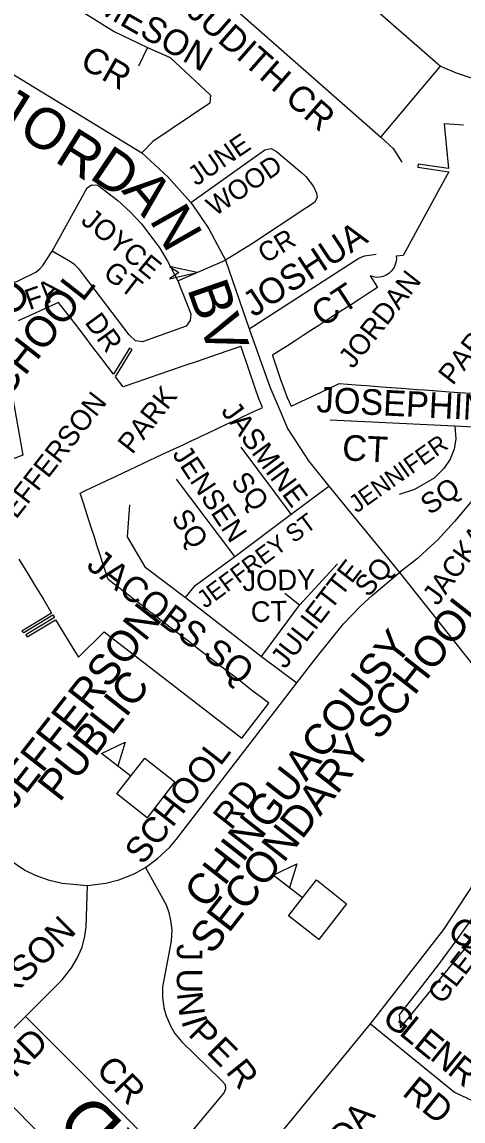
# Model space of a CAD drawing. Extents: x 586326 to 623965, y 4819854 to 4857850.
# Drawn here: x 602113 to 602544, y 4843256 to 4844329 of the extents above; entities that cross this region are included whole.
import ezdxf

# ---------------------------------------------------------------- set-up
doc = ezdxf.new("R2010")
doc.units = 0
for name, color, linetype in [('Major Rds and Hwys', 7, 'Continuous'), ('Major Rds Lbls', 7, 'Continuous'), ('Minor Rd Lbls', 7, 'Continuous'), ('Minor Rds', 7, 'Continuous'), ('Park Lbls', 7, 'Continuous'), ('Park Outlines', 7, 'Continuous'), ('School Syms_Lbls', 7, 'Continuous')]:
    doc.layers.add(name, color=color, linetype=linetype)

msp = doc.modelspace()

# ---------------------------------------------------------------- linework, layer by layer
at = {"layer": 'Major Rds and Hwys'}
for points in [[(602453.7, 4843351), (602525.1, 4843443.1), (602645.5, 4843626.4)], [(602258.5, 4843113.5), (602453.7, 4843351)], [(602258.5, 4843113.5), (602066.7, 4843308.5)]]:
    msp.add_lwpolyline(points, dxfattribs=at)
at = {"layer": 'Minor Rd Lbls'}
msp.add_lwpolyline([(602257.3, 4844090.3), (602266.3, 4844084.3), (602257.3, 4844078.3), (602284.3, 4844084.4)], close=True, dxfattribs=at)
at = {"layer": 'Minor Rds'}
for points in [[(602389.1, 4844401.7), (602521.8, 4844285.8)], [(602283.2, 4844375.6), (602463.5, 4844216.3)], [(602136.8, 4844361.3), (602203.2, 4844319.6), (602235.7, 4844304)], [(602235.7, 4844304), (602227, 4844285.7)], [(602235.7, 4844304), (602258.1, 4844294.3), (602297.3, 4844257.3), (602296.7, 4844249.7), (602241.1, 4844212.2), (602230.3, 4844201)], [(602086.6, 4844288.5), (602230.3, 4844201)], [(602463.5, 4844216.3), (602521.8, 4844285.8)], [(602521.8, 4844285.8), (602537.1, 4844279.3), (602551.7, 4844274.4), (602589.4, 4844264.4)], [(602463.5, 4844216.3), (602475.7, 4844205.2), (602484.3, 4844192)], [(602230.3, 4844201), (602255.7, 4844177.8), (602278.3, 4844152.7)], [(602278.3, 4844152.7), (602350.4, 4844203.9), (602356.5, 4844205.5), (602361.9, 4844202.3), (602386.5, 4844181.5), (602390.3, 4844177.9), (602398, 4844168.1), (602400.9, 4844161.7), (602401.6, 4844157.5), (602399, 4844152.8), (602390.5, 4844147.2), (602337.4, 4844112.1), (602311.9, 4844096.4)], [(602142.9, 4844105.2), (602176.9, 4844167)], [(602176.9, 4844167), (602181.2, 4844169.8), (602187.3, 4844169.6), (602206.9, 4844154.6), (602219.4, 4844143.2), (602229.9, 4844131.8), (602238.3, 4844121.2), (602247.8, 4844108.2), (602255.4, 4844095.4), (602265.4, 4844076.2)], [(602278.3, 4844152.7), (602287, 4844139.9), (602295.7, 4844127), (602311.9, 4844096.4)], [(602044.3, 4844102.8), (602087.1, 4844076.3), (602091.8, 4844074.3), (602098.1, 4844073.4), (602102.3, 4844073.8), (602108.8, 4844075.9), (602127, 4844084.8), (602130.9, 4844087.9), (602133.6, 4844091.3), (602142.9, 4844105.2)], [(602265.4, 4844076.2), (602278.1, 4844044), (602277.5, 4844037.4), (602273.7, 4844031.9), (602230.9, 4844016.6), (602224, 4844017.8), (602217.9, 4844023.5), (602173.5, 4844082.2), (602169.5, 4844087.2), (602164.8, 4844091.9), (602160.7, 4844094.8), (602142.9, 4844105.2)], [(602335, 4844029.3), (602442.2, 4844098.3), (602447.7, 4844100.7), (602459.1, 4844102.1)], [(602265.4, 4844076.2), (602311.9, 4844096.4)], [(602311.9, 4844096.4), (602335, 4844029.3)], [(602335, 4844029.3), (602355.2, 4843972.8), (602366.9, 4843945.5), (602372.7, 4843932.1), (602393, 4843900.6), (602413, 4843875.8)], [(602536, 4843934.2), (602414.1, 4843940.1)], [(602536, 4843934.2), (602537, 4843921.9), (602535.4, 4843912), (602531.3, 4843902.3), (602525.2, 4843893.1), (602515.7, 4843883.6), (602496.6, 4843872.7), (602481.4, 4843867.8)], [(602592.7, 4843915), (602569.7, 4843931.1), (602565.4, 4843932.7), (602536, 4843934.2)], [(602376.2, 4843848.5), (602327.2, 4843913.7)], [(602592.7, 4843915), (602552.9, 4843861.8), (602535.5, 4843841.2), (602518.9, 4843823.2), (602508.6, 4843813.5), (602499.4, 4843805.3), (602481.9, 4843791.4)], [(602321.2, 4843807.2), (602264.3, 4843882.5)], [(602376.2, 4843848.5), (602413, 4843875.8)], [(602413, 4843875.8), (602481.9, 4843791.4)], [(602218.3, 4843857.6), (602216.1, 4843826.3), (602233.4, 4843797), (602272.9, 4843767.1)], [(602321.2, 4843807.2), (602376.2, 4843848.5)], [(602272.9, 4843767.1), (602282.4, 4843778.9), (602321.2, 4843807.2)], [(602381.6, 4843683.8), (602400.5, 4843708.3), (602427.3, 4843741.5), (602443.9, 4843758.6), (602455.5, 4843769.3), (602481.9, 4843791.4)], [(602384.4, 4843759.5), (602421.3, 4843799.9)], [(602481.9, 4843791.4), (602554.4, 4843700.2)], [(602384.4, 4843759.5), (602369.9, 4843771.2)], [(602272.9, 4843767.1), (602347.2, 4843709.6)], [(602347.2, 4843709.6), (602384.4, 4843759.5)], [(602347.2, 4843709.6), (602381.6, 4843683.8)], [(602233.8, 4843503.6), (602245.6, 4843512.4), (602257.6, 4843523.6), (602264.3, 4843531.4), (602381.6, 4843683.8)], [(602102.8, 4843510.3), (602108.8, 4843505.8), (602116.1, 4843501.1), (602126.2, 4843496.3), (602138.8, 4843491.5), (602152.5, 4843488.4), (602177.2, 4843486.1)], [(602233.8, 4843503.6), (602254.2, 4843467.1), (602256.8, 4843459.8), (602258.3, 4843452), (602259.5, 4843442.8), (602259.1, 4843431.6), (602250.5, 4843387.2), (602250.5, 4843377.3), (602251.9, 4843366.8), (602254.2, 4843358.9), (602258.8, 4843348.5), (602262.7, 4843341.6), (602268.9, 4843333.9), (602307.9, 4843296), (602311.6, 4843291.7), (602311.9, 4843287.7), (602310.7, 4843283.9), (602261.7, 4843225.3), (602256.6, 4843223), (602252, 4843223.2), (602248.4, 4843226.2), (602116.8, 4843358.3)], [(602177.2, 4843486.1), (602195.1, 4843488.4), (602208, 4843491.5), (602222.7, 4843497.4), (602233.8, 4843503.6)], [(602116.8, 4843358.3), (602152.7, 4843394), (602161.7, 4843405.7), (602167.3, 4843415.3), (602172.1, 4843426), (602174.7, 4843436.5), (602176.1, 4843445.6), (602177.2, 4843486.1)], [(602066.7, 4843308.5), (602116.8, 4843358.3)], [(602453.7, 4843351), (602535.7, 4843284.4), (602655.3, 4843227.6)]]:
    msp.add_lwpolyline(points, dxfattribs=at)
at = {"layer": 'Park Outlines'}
for points in [[(602544.3, 4844228.1), (602525.6, 4844229.5), (602527.5, 4844209.1), (602529.7, 4844185.8), (602500.2, 4844190), (602499.8, 4844187), (602529.9, 4844182.7), (602519.6, 4844163.7), (602509.5, 4844145.1), (602485.5, 4844100.9), (602478.7, 4844100.4), (602478.8, 4844097.4), (602478.4, 4844094.2), (602477.4, 4844091.1), (602475.9, 4844088.3), (602473.9, 4844085.7), (602471.6, 4844083.5), (602468.8, 4844081.7), (602465.8, 4844080.5), (602462.7, 4844079.8), (602459.4, 4844079.6), (602456.2, 4844080.1), (602453.1, 4844081), (602460.5, 4844069.7), (602450.2, 4844063.1), (602442.5, 4844058.1), (602434.9, 4844053.1), (602427.2, 4844048.2), (602419.5, 4844043.2), (602411.8, 4844038.3), (602403.1, 4844032.6), (602395.4, 4844027.7), (602387.8, 4844022.7), (602380.1, 4844017.7), (602372.4, 4844012.8), (602358, 4844003.5), (602357.8, 4844003.3), (602365.7, 4843979.8), (602368.8, 4843971), (602372.3, 4843962.3), (602376.2, 4843953.8), (602404.8, 4843967.3), (602421.7, 4843975.3), (602423, 4843975.9), (602439.3, 4843974.7), (602449.6, 4843974), (602457.2, 4843973.4), (602464.5, 4843972.9), (602473.9, 4843972.2), (602483.5, 4843971.5), (602491.5, 4843970.9), (602499.1, 4843970.3), (602506.4, 4843969.8), (602514.3, 4843969.2), (602515.1, 4843969.1), (602518.3, 4843968.9), (602519.1, 4843968.8), (602530.5, 4843968), (602540.2, 4843967.3), (602551.2, 4843966.5)], [(602110.3, 4843804.6), (602118.6, 4843790.8), (602126.6, 4843777.8), (602134.5, 4843764.8), (602142.2, 4843752), (602113.2, 4843734.4), (602115.1, 4843732.9), (602143.4, 4843750.1), (602145, 4843747.5), (602117.1, 4843730.6), (602118.4, 4843728.6), (602146.2, 4843745.5), (602165.6, 4843713.6), (602168.4, 4843708.9), (602193.5, 4843733.5), (602327.9, 4843629.9), (602354.2, 4843663.9), (602347, 4843669.5), (602341.4, 4843673.8), (602335.7, 4843678.1), (602328.5, 4843683.7), (602321.3, 4843689.3), (602313.9, 4843695), (602308.4, 4843699.2), (602302.8, 4843703.5), (602297.2, 4843707.8), (602291.6, 4843712.2), (602284.3, 4843717.7), (602277.4, 4843723.1), (602270.1, 4843728.7), (602264.6, 4843733), (602259, 4843737.3), (602253.4, 4843741.6), (602243.2, 4843749.4), (602242, 4843750.4), (602239.5, 4843752.3), (602238.2, 4843753.3), (602233.9, 4843756.7), (602226.6, 4843762.2), (602219.4, 4843767.8), (602213.7, 4843772.2), (602208, 4843776.6), (602200.5, 4843782.3), (602197.3, 4843784.8), (602193.8, 4843795.6), (602188.6, 4843811.5), (602186.5, 4843818.2), (602184.3, 4843824.9), (602181.5, 4843833.6), (602178.2, 4843843.7), (602172.9, 4843860.2), (602170, 4843869.1), (602176.1, 4843872), (602195.5, 4843881.1), (602196.2, 4843881.4), (602198.9, 4843882.7), (602199.6, 4843883), (602212.2, 4843888.9), (602218.3, 4843891.8), (602225, 4843894.9), (602231.9, 4843898.2), (602249.8, 4843906.6), (602250.5, 4843906.9), (602253.3, 4843908.2), (602254, 4843908.5), (602271.3, 4843916.6), (602279.3, 4843920.4), (602283.6, 4843922.4), (602288.8, 4843924.9), (602294.8, 4843927.6), (602313.7, 4843936.5), (602314.3, 4843936.8), (602317.1, 4843938.1), (602317.8, 4843938.4), (602336.8, 4843947.4), (602343.9, 4843950.7), (602344.8, 4843951.1), (602348, 4843952.6), (602344.3, 4843961.9), (602340.9, 4843971.4), (602327.2, 4844011.8), (602327.1, 4844012.1), (602326.8, 4844012), (602304.7, 4844004.5), (602284.4, 4843997.6), (602271.4, 4843993.1), (602258.3, 4843988.6), (602246.1, 4843984.5), (602226.4, 4843977.7), (602212.1, 4843972.8), (602204.7, 4843982.4), (602220.9, 4844009.1), (602218.3, 4844010.6), (602202.8, 4843985), (602190.2, 4844001.4), (602182.2, 4844011.8), (602173.9, 4844022.8), (602165.5, 4844033.8), (602157.1, 4844044.7), (602149.1, 4844055.2), (602141.8, 4844051.8), (602126.3, 4844044.8), (602109.6, 4844037.3)], [(602092.2, 4844029.4), (602114.1, 4843905.9), (602054.1, 4843883.4)], [(602555.7, 4843458.3), (602537.8, 4843433.2), (602519.5, 4843408.5), (602500.8, 4843384.1), (602481.6, 4843360), (602482.9, 4843347.1), (602504.1, 4843373.1), (602530.7, 4843405.9), (602551.1, 4843430.9)]]:
    msp.add_lwpolyline(points, dxfattribs=at)
at = {"layer": 'School Syms_Lbls'}
for p, q in [((602219.5, 4843592.8), (602191.1, 4843615)), ((602387.1, 4843474), (602358.7, 4843496.2))]:
    msp.add_line(p, q, dxfattribs=at)
for points in [[(602191.1, 4843615), (602213.9, 4843626), (602206.9, 4843602.5)], [(602205.9, 4843575.4), (602233.1, 4843610.3), (602262.7, 4843587.1), (602235.5, 4843552.2)], [(602358.7, 4843496.2), (602381.5, 4843507.2), (602374.6, 4843483.7)], [(602373.5, 4843456.6), (602400.7, 4843491.5), (602430.3, 4843468.3), (602403.1, 4843433.4)]]:
    msp.add_lwpolyline(points, close=True, dxfattribs=at)

# ---------------------------------------------------------------- texts
at = {"layer": 'Major Rds Lbls'}
msp.add_text('BRAMALEA RD', height=49.998, rotation=135.3108, dxfattribs=at).set_placement((602520.6, 4842949.7))
at = {"layer": 'Minor Rd Lbls'}
for s, height, rotation, p in [('JAMESON', 25, 330.1331, (602149.5, 4844360.1)), ('JUDITH CR', 25, 318.6745, (602272.5, 4844337.1)), ('CR', 25, 330.1331, (602168.6, 4844285.5)), ('J', 40, 327.9946, (602080.7, 4844234.7)), ('O', 40, 327.9946, (602107.7, 4844218.8)), ('R', 40, 327.9946, (602143.9, 4844193.2)), ('JUNE', 19, 34.2157, (602283.5, 4844168.2)), ('D', 40, 326.0591, (602177.9, 4844176.8)), ('WOOD', 19, 34.2157, (602301.7, 4844138.7)), ('A', 40, 309.8056, (602209.8, 4844164)), ('JOYCE', 20, 320.7056, (602169.8, 4844133.2)), ('N', 40, 299.5388, (602237.1, 4844135.7)), ('JOSHUA', 25, 33.4166, (602339.5, 4844040.1)), ('CR', 19, 31.373, (602351.1, 4844092.7)), ('GT', 20, 322.369, (602191.3, 4844081.2)), ('F', 20, 19.2901, (602120.4, 4844047.5)), ('A', 20, 42.2737, (602139.5, 4844054.1)), ('BV', 40, 289.0787, (602274.3, 4844068.6)), ('CT', 25, 33.4166, (602406.5, 4844030.1)), ('DR', 20, 306.0274, (602173.9, 4844035.7)), ('JOSEPHINE', 25, 357.1579, (602400.5, 4843948.1)), ('JASMINE', 20.45, 306.3562, (602307, 4843948.9)), ('CT', 25, 357.1579, (602425.5, 4843901.1)), ('JENNIFER', 17, 35.3112, (602440.1, 4843849.1)), ('JENSEN', 20, 303.2749, (602259.5, 4843907.1)), ('SQ', 20, 307.5686, (602316.5, 4843880.1)), ('SQ', 20, 35.3112, (602511.5, 4843847.1)), ('JACKALYN', 20, 54.3041, (602519.1, 4843758.2)), ('SQ', 20, 303.2749, (602258.5, 4843845.1)), ('JEFFREY ST', 17, 36.39, (602292.2, 4843756)), ('JACOBS SQ', 25, 322.6507, (602175.1, 4843796.4)), ('JULIETTE', 20, 52.0849, (602370.2, 4843696.6)), ('SQ', 20, 49.0283, (602451.4, 4843766.5)), ('JODY', 20, 1.273, (602328.7, 4843773.4)), ('CT', 20, 1.273, (602336.9, 4843743.2)), ('RD', 25, 51.6625, (602317.5, 4843539.1)), ('JACKSON', 25, 45, (602056, 4843329.1)), ('GREENDALE', 25, 323.8646, (602527, 4843437.8)), ('J', 25, 270, (602264.5, 4843429.1)), ('U', 25, 270, (602264.5, 4843405.1)), ('N', 25, 276.582, (602264.5, 4843381.1)), ('G', 25, 320.9062, (602463.5, 4843354.1)), ('I', 25, 287.5256, (602268.5, 4843354.1)), ('P', 25, 315, (602274.5, 4843340.1)), ('L', 25, 320.9062, (602480.5, 4843341.1)), ('RD', 25, 45, (602106.5, 4843297.5)), ('E', 25, 320.9062, (602494.5, 4843329.1)), ('E', 25, 315, (602292.5, 4843323.1)), ('N', 25, 320.9062, (602510.5, 4843317.1)), ('R', 25, 320.9062, (602527.5, 4843303.1)), ('CR', 25, 314.1253, (602184.5, 4843305.1)), ('R', 25, 308.6598, (602311.5, 4843304.1)), ('RD', 25, 320.9062, (602483.5, 4843282.1)), ('GRISELDA', 25, 50.0131, (602350.7, 4843132))]:
    msp.add_text(s, height=height, rotation=rotation, dxfattribs=at).set_placement(p)
at = {"layer": 'Park Lbls'}
for s, p in [('JORDAN', (602436.4, 4843989.5)), ('PARK', (602533.9, 4843973.4)), ('PARK', (602221, 4843906)), ('JEFFERSON', (602099.4, 4843832.4)), ('GLENFOREST', (602523.6, 4843369.2))]:
    msp.add_text(s, height=19.99, rotation=52, dxfattribs=at).set_placement(p)
at = {"layer": 'School Syms_Lbls'}
for s, height, p in [('ST. JOHN BOSCO ', 30, (601915.2, 4843796.7)), ('SEPARATE SCHOOL', 30, (601943.2, 4843761.2)), ('JEFFERSON', 30, (602104.3, 4843558)), ('SECONDARY SCHOOL', 30, (602298.7, 4843417.7)), ('CHINGUACOUSY', 30, (602293.2, 4843462)), ('PUBLIC ', 30, (602150.1, 4843566.5)), ('SCHOOL', 25, (602231.4, 4843505.2))]:
    msp.add_text(s, height=height, rotation=52, dxfattribs=at).set_placement(p)

doc.saveas('drawing.dxf')
